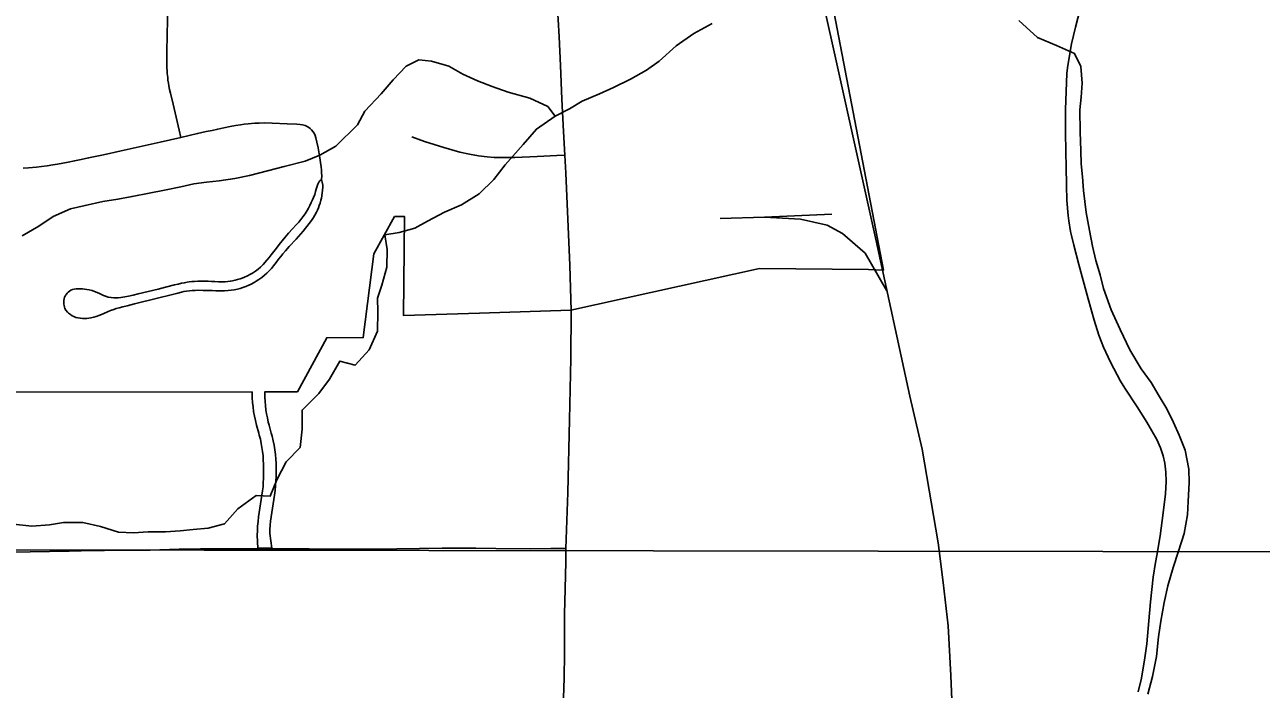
# Model space of a CAD drawing. Extents: x -38.1 to 35.9, y -2.7 to 28.5.
# Drawn here: x 9.259 to 10.189, y 18.773 to 19.273 of the extents above; entities that cross this region are included whole.
import ezdxf

# ---------------------------------------------------------------- set-up
doc = ezdxf.new("R2010")
doc.units = 0
for name, color, linetype in [('GM_X_City_Street', 7, 'Continuous'), ('GM_X_City_Street_Text', 7, 'Continuous'), ('GM_X_Corporation', 7, 'Continuous'), ('GM_X_Major_River_Text', 7, 'Continuous'), ('GM_X_Section', 7, 'Continuous'), ('GM_X_US_Route', 7, 'Continuous')]:
    doc.layers.add(name, color=color, linetype=linetype)

msp = doc.modelspace()

# ---------------------------------------------------------------- linework, layer by layer
at = {"layer": 'GM_X_City_Street'}
for points in [[(9.3762, 19.18821), (9.37494, 19.19359), (9.37033, 19.21316), (9.36844, 19.22138), (9.3677, 19.22433), (9.36713, 19.22688), (9.3668, 19.22886), (9.36647, 19.23116), (9.36623, 19.23337), (9.3659, 19.23625), (9.36573, 19.23839), (9.36565, 19.24037), (9.36557, 19.24348), (9.36565, 19.25359), (9.36573, 19.26404), (9.36606, 19.27752), (9.36637, 19.28725), (9.36623, 19.30119), (9.36598, 19.33391), (9.36671, 19.38173)], [(9.25746, 19.16499), (9.26149, 19.16524), (9.26469, 19.16548), (9.26765, 19.16581), (9.27144, 19.1663), (9.27563, 19.16688), (9.2799, 19.16753), (9.28343, 19.16811), (9.2873, 19.16876), (9.29133, 19.1695), (9.29618, 19.17049), (9.30127, 19.17156), (9.30678, 19.17271), (9.31804, 19.17518), (9.33134, 19.17812), (9.36054, 19.18463), (9.3762, 19.18821), (9.38874, 19.19105), (9.39523, 19.19253), (9.39975, 19.19351), (9.40394, 19.19442), (9.40855, 19.1954), (9.41332, 19.19638), (9.41726, 19.19712), (9.42096, 19.1977), (9.42384, 19.19811), (9.42663, 19.19844), (9.42926, 19.19869), (9.43165, 19.19885), (9.43502, 19.19902), (9.43871, 19.1991), (9.44472, 19.19902), (9.45598, 19.19852), (9.46338, 19.19803), (9.46576, 19.19778), (9.46765, 19.19754), (9.46954, 19.19704), (9.47102, 19.19647), (9.47234, 19.19573), (9.47346, 19.19488), (9.47447, 19.19392), (9.47546, 19.19269), (9.47627, 19.19137), (9.47702, 19.18956), (9.4776, 19.18775), (9.47842, 19.18455), (9.47933, 19.18044), (9.48064, 19.17288), (9.48114, 19.16942), (9.48155, 19.16614), (9.48179, 19.16366), (9.48196, 19.16145), (9.48204, 19.15923), (9.48196, 19.15651)], [(9.54972, 19.18869), (9.55927, 19.18511), (9.57384, 19.18048), (9.5858, 19.17721), (9.59322, 19.17547), (9.59998, 19.17441), (9.60634, 19.17364), (9.61184, 19.17306), (9.61685, 19.17297), (9.62737, 19.17316), (9.64415, 19.17393), (9.65892, 19.17461), (9.66492, 19.17488)], [(9.48196, 19.15651), (9.48072, 19.15544), (9.4799, 19.15446), (9.47924, 19.15314), (9.47858, 19.15142), (9.47792, 19.14936), (9.47743, 19.14747), (9.47677, 19.14525), (9.47595, 19.14303), (9.47521, 19.14131), (9.47423, 19.13917), (9.47308, 19.13686), (9.47217, 19.13506), (9.47102, 19.13317), (9.46954, 19.13079), (9.46798, 19.12848), (9.46641, 19.12642), (9.46477, 19.12446), (9.4628, 19.12232), (9.46009, 19.11936), (9.45713, 19.11607), (9.45466, 19.11319), (9.45242, 19.11049), (9.45006, 19.1076), (9.448, 19.10498), (9.44603, 19.10242), (9.44406, 19.09987), (9.4425, 19.09782), (9.44091, 19.09582), (9.43801, 19.09257), (9.43592, 19.09058), (9.43428, 19.08919), (9.4323, 19.08771), (9.43, 19.08615), (9.42811, 19.08508), (9.42614, 19.08409), (9.42392, 19.08311), (9.42219, 19.08245), (9.42063, 19.08187), (9.41874, 19.0813), (9.4171, 19.0808), (9.41488, 19.08031), (9.41323, 19.07998), (9.4115, 19.07974), (9.40953, 19.07957), (9.40723, 19.07949), (9.40452, 19.07957), (9.40164, 19.07974), (9.3991, 19.0799), (9.39679, 19.08006), (9.39424, 19.08015), (9.39145, 19.08015), (9.3889, 19.08006), (9.38635, 19.0799), (9.38438, 19.07974), (9.38241, 19.07949), (9.38077, 19.07924), (9.37887, 19.07891), (9.37665, 19.0785), (9.37418, 19.07793), (9.37148, 19.07727), (9.36457, 19.07555), (9.35898, 19.07415), (9.3515, 19.07225), (9.34402, 19.07045), (9.34032, 19.06954), (9.3367, 19.06872), (9.3339, 19.06818), (9.33103, 19.06774), (9.32905, 19.06757), (9.32774, 19.06761), (9.32577, 19.06757), (9.32363, 19.06774), (9.32158, 19.06815), (9.3196, 19.06872), (9.31796, 19.06938), (9.31509, 19.07069), (9.31327, 19.07151), (9.31109, 19.07241), (9.30933, 19.07299), (9.30711, 19.07357), (9.30538, 19.0739), (9.30366, 19.07415), (9.30218, 19.07431), (9.30061, 19.07439), (9.29889, 19.07439), (9.29741, 19.07431), (9.29601, 19.07415), (9.29461, 19.07382), (9.29338, 19.07324), (9.29231, 19.07258), (9.29133, 19.07179), (9.29054, 19.07106), (9.29006, 19.07042), (9.2896, 19.06979), (9.2891, 19.06882), (9.2887, 19.06798), (9.28837, 19.06708), (9.28804, 19.06535)], [(9.48196, 19.15651), (9.48245, 19.15462), (9.48278, 19.1524), (9.48278, 19.15067), (9.48269, 19.14842), (9.4822, 19.14434), (9.48187, 19.14262), (9.48146, 19.14097), (9.48079, 19.13869), (9.48023, 19.13694), (9.47959, 19.13517), (9.47891, 19.13357), (9.47809, 19.13185), (9.47694, 19.12979), (9.4759, 19.12802), (9.47439, 19.12577), (9.47274, 19.12342), (9.46807, 19.11761), (9.4628, 19.1117), (9.4577, 19.10609), (9.45475, 19.10283), (9.45276, 19.10053), (9.45129, 19.09864), (9.44965, 19.0965), (9.44785, 19.09413), (9.44587, 19.09149), (9.44422, 19.08952), (9.44241, 19.08762), (9.44069, 19.08598), (9.43896, 19.0845), (9.43691, 19.08285), (9.43477, 19.08129), (9.43288, 19.08006), (9.43115, 19.07907), (9.42901, 19.07792), (9.42713, 19.07702), (9.42499, 19.07611), (9.42285, 19.07529), (9.42071, 19.07463), (9.41866, 19.07406), (9.41619, 19.07356), (9.41405, 19.07324), (9.41183, 19.07299), (9.40888, 19.07274), (9.406, 19.07274), (9.40246, 19.07283), (9.39963, 19.07295), (9.39634, 19.07303), (9.39297, 19.07311), (9.38968, 19.0732), (9.38689, 19.07311), (9.38474, 19.07297), (9.38253, 19.07278), (9.38042, 19.07252), (9.3785, 19.07221), (9.37653, 19.0718), (9.3739, 19.07114), (9.36888, 19.0699), (9.35869, 19.06736), (9.34135, 19.063), (9.33847, 19.06226), (9.33567, 19.0616), (9.33263, 19.06086), (9.3298, 19.06014), (9.32762, 19.05947), (9.32564, 19.05881), (9.32326, 19.05791), (9.32096, 19.05692), (9.31825, 19.05569), (9.31529, 19.05445), (9.31258, 19.05355), (9.3106, 19.05297), (9.30855, 19.05248), (9.30695, 19.05225), (9.30542, 19.05207), (9.30387, 19.05195), (9.3023, 19.05198), (9.30066, 19.05215), (9.29885, 19.05248), (9.29725, 19.05285), (9.29577, 19.05343), (9.29445, 19.05408), (9.29305, 19.05499), (9.29165, 19.05605), (9.29081, 19.05678), (9.28964, 19.05823), (9.28898, 19.05947), (9.28857, 19.06053), (9.28832, 19.06168), (9.28816, 19.06284), (9.28808, 19.06407), (9.28804, 19.06535)]]:
    msp.add_lwpolyline(points, dxfattribs=at)
at = {"layer": 'GM_X_City_Street_Text'}
for points in [[(9.66053, 19.26378), (9.65979, 19.27696), (9.65895, 19.29107)], [(10.09597, 18.77121), (10.09835, 18.78153), (10.10094, 18.79686), (10.10238, 18.80733), (10.10408, 18.82466), (10.1053, 18.83889), (10.10731, 18.85737), (10.10895, 18.86839), (10.1099, 18.87389), (10.11238, 18.88859), (10.11479, 18.90582), (10.11654, 18.92006), (10.11703, 18.92944), (10.11684, 18.93635), (10.11594, 18.94321), (10.11473, 18.94876), (10.11277, 18.95476), (10.10989, 18.96107), (10.10236, 18.974), (10.09514, 18.98566), (10.08595, 18.99965), (10.08279, 19.00496), (10.07515, 19.01913), (10.06995, 19.03036), (10.06637, 19.03956), (10.06286, 19.05077), (10.05829, 19.0669), (10.05455, 19.08069), (10.05123, 19.09264), (10.04751, 19.10703), (10.04551, 19.11543), (10.04513, 19.11755), (10.04393, 19.12549), (10.04344, 19.12954), (10.04238, 19.14079), (10.04202, 19.15237), (10.0418, 19.16603), (10.04154, 19.17719), (10.04121, 19.19253), (10.04121, 19.2092), (10.04242, 19.23623), (10.04284, 19.24047), (10.04337, 19.24371), (10.0458, 19.25863), (10.04886, 19.27121), (10.05381, 19.29031)], [(9.66492, 19.17488), (9.6639, 19.19251), (9.66255, 19.21687), (9.6616, 19.24224), (9.66053, 19.26378)], [(9.66962, 19.05783), (9.66866, 19.09222), (9.66571, 19.16128), (9.66492, 19.17488)], [(9.66558, 18.87894), (9.66707, 18.92122), (9.66837, 18.97587), (9.66945, 19.022), (9.66962, 19.05783)], [(9.63389, 18.32921), (9.63448, 18.33514), (9.63799, 18.36973), (9.64204, 18.41114), (9.64465, 18.44085), (9.64851, 18.48041), (9.65201, 18.52125), (9.65529, 18.56274), (9.6587, 18.60547), (9.66003, 18.62093), (9.66157, 18.64198), (9.66233, 18.65907), (9.66261, 18.67035), (9.66281, 18.68275), (9.6628, 18.69517), (9.663, 18.71505), (9.66307, 18.72623), (9.66336, 18.75171), (9.66438, 18.78148), (9.6645, 18.80006), (9.66456, 18.83051), (9.66476, 18.83858), (9.6655, 18.86905), (9.66558, 18.87894)]]:
    msp.add_lwpolyline(points, dxfattribs=at)
at = {"layer": 'GM_X_Corporation'}
for q in [(9.78168, 19.12709), (9.86552, 19.13038)]:
    msp.add_line((9.81497, 19.12832), q, dxfattribs=at)
for points in [[(9.79728, 17.85558), (9.8373, 18.04406), (9.90789, 18.38534), (9.93493, 18.51839), (9.94196, 18.55327), (9.9471, 18.58816), (9.95196, 18.62737), (9.95521, 18.6701), (9.9571, 18.7085), (9.95656, 18.74717), (9.95521, 18.78341), (9.95305, 18.821), (9.94926, 18.85345), (9.94547, 18.88319), (9.93358, 18.95377), (9.92438, 18.99353), (9.89883, 19.11035), (9.76114, 19.73076)], [(9.90702, 19.07287), (9.89059, 19.1012), (9.87374, 19.11599), (9.86223, 19.12216), (9.84209, 19.12668), (9.81497, 19.12832)]]:
    msp.add_lwpolyline(points, dxfattribs=at)
at = {"layer": 'GM_X_Major_River_Text'}
msp.add_line((9.43436, 18.87883), (9.44386, 18.87883), dxfattribs=at)
for points in [[(9.00977, 18.8779), (9.01902, 18.87772), (9.04015, 18.87762), (9.05938, 18.87783), (9.09154, 18.87757), (9.10455, 18.87732), (9.13123, 18.87663), (9.16288, 18.87634), (9.18025, 18.87657), (9.20011, 18.87648), (9.21936, 18.87618), (9.23723, 18.87632), (9.26293, 18.8766), (9.29219, 18.87715), (9.31017, 18.87748), (9.31885, 18.87751), (9.35304, 18.87782), (9.37478, 18.87845), (9.3909, 18.87868), (9.41326, 18.87867), (9.43436, 18.87883)], [(9.44386, 18.87883), (9.44479, 18.87883), (9.47272, 18.8788), (9.51862, 18.87865), (9.53848, 18.87885), (9.57258, 18.8794), (9.59798, 18.87934), (9.61285, 18.87911), (9.63891, 18.87872), (9.65444, 18.87899), (9.66558, 18.87894)]]:
    msp.add_lwpolyline(points, dxfattribs=at)
at = {"layer": 'GM_X_Section'}
for points in [[(10.06401, 19.09561), (10.06149, 19.10628), (10.05935, 19.11808), (10.05687, 19.13179), (10.05479, 19.14815), (10.05416, 19.15842), (10.05314, 19.16831), (10.05288, 19.17819), (10.0523, 19.19226), (10.05212, 19.20897), (10.05299, 19.21846), (10.05388, 19.22909), (10.0529, 19.24164), (10.04809, 19.25119), (10.03451, 19.25743), (10.02017, 19.26331), (10.00629, 19.27601)], [(9.77569, 19.27384), (9.76195, 19.26641), (9.74856, 19.25707), (9.7359, 19.24545), (9.72634, 19.23872), (9.71412, 19.23203), (9.70153, 19.22573), (9.69085, 19.22091), (9.67789, 19.21537), (9.66834, 19.20979), (9.65766, 19.20422), (9.64351, 19.19451), (9.6335, 19.18286), (9.62004, 19.16745), (9.61157, 19.15653), (9.60044, 19.14565), (9.58706, 19.13745), (9.57448, 19.1319), (9.56151, 19.12522), (9.55196, 19.12002), (9.54017, 19.11674), (9.52952, 19.11497), (9.53129, 19.10393), (9.53113, 19.09064), (9.52717, 19.07701), (9.52401, 19.06717), (9.52427, 19.05691), (9.52409, 19.04247), (9.51785, 19.02849), (9.50709, 19.01684), (9.49575, 19.02002), (9.488, 19.00644), (9.47991, 18.99552), (9.46724, 18.98313), (9.46745, 18.9687), (9.46576, 18.95504), (9.45539, 18.94415), (9.4484, 18.93055), (9.44332, 18.91846), (9.43271, 18.91897), (9.41893, 18.90888), (9.40893, 18.8976), (9.39676, 18.89433), (9.38537, 18.89333), (9.3755, 18.89231), (9.36449, 18.89168), (9.3516, 18.89146), (9.34059, 18.89083), (9.32922, 18.89135), (9.31562, 18.8957), (9.30238, 18.89852), (9.28797, 18.89869), (9.27733, 18.89692), (9.26405, 18.89594), (9.25041, 18.89725)], [(9.65766, 19.20422), (9.65206, 19.21151), (9.63848, 19.21775), (9.62223, 19.22212), (9.61014, 19.22645), (9.5992, 19.23076), (9.58826, 19.23583), (9.57772, 19.24166), (9.56449, 19.24562), (9.55502, 19.24649), (9.54548, 19.24167), (9.53588, 19.23153), (9.52665, 19.221), (9.51435, 19.20785), (9.50892, 19.19766), (9.49279, 19.18152), (9.48058, 19.17483), (9.46952, 19.17041), (9.45393, 19.16642), (9.44137, 19.16315), (9.42768, 19.15952), (9.41665, 19.15737), (9.40487, 19.15561), (9.39538, 19.15459), (9.38588, 19.15319), (9.376, 19.15102), (9.36383, 19.14852), (9.35243, 19.14637), (9.3395, 19.14387), (9.32886, 19.14172), (9.31746, 19.13996), (9.30415, 19.13708), (9.29313, 19.13456), (9.28016, 19.12864), (9.26945, 19.12155), (9.25685, 19.1141)], [(10.10325, 18.7695), (10.10682, 18.78276), (10.10966, 18.79792), (10.11136, 18.81272), (10.11302, 18.82448), (10.11547, 18.83851), (10.11827, 18.85101), (10.12224, 18.86465), (10.12618, 18.87714), (10.13052, 18.89038), (10.13296, 18.90441), (10.13346, 18.91429), (10.1344, 18.92872), (10.13414, 18.9386), (10.13128, 18.95307), (10.12687, 18.96415), (10.12243, 18.9737), (10.11763, 18.98402), (10.11168, 18.99359), (10.10574, 19.00392), (10.09828, 19.01427), (10.08973, 19.02843), (10.08234, 19.04371), (10.07569, 19.05861), (10.06982, 19.07464), (10.06729, 19.08493), (10.06401, 19.09561)]]:
    msp.add_lwpolyline(points, dxfattribs=at)
at = {"layer": 'GM_X_US_Route'}
for points in [[(10.24023, 19.73076), (9.23445, 19.73076), (9.22458, 18.87797), (10.23841, 18.87642)], [(9.22458, 18.87797), (10.23841, 18.87642), (10.21561, 17.8613), (9.2136, 17.86695)]]:
    msp.add_lwpolyline(points, close=True, dxfattribs=at)
msp.add_lwpolyline([(9.23086, 18.99668), (9.42972, 18.99674), (9.42971, 18.9961), (9.42983, 18.99242), (9.43006, 18.98895), (9.4304, 18.9855), (9.43088, 18.98206), (9.43147, 18.97864), (9.43218, 18.97525), (9.433, 18.9719), (9.43466, 18.96589), (9.43513, 18.96422), (9.4359, 18.96117), (9.43657, 18.9581), (9.43713, 18.95501), (9.43758, 18.9519), (9.43791, 18.94878), (9.43815, 18.94565), (9.43826, 18.94251), (9.43828, 18.93937), (9.43828, 18.93433), (9.43826, 18.93171), (9.43815, 18.92857), (9.43792, 18.92544), (9.43758, 18.92232), (9.43713, 18.91921), (9.43461, 18.90276), (9.43417, 18.89932), (9.43385, 18.89587), (9.43365, 18.8924), (9.43357, 18.88908), (9.43413, 18.87936), (9.44456, 18.87936), (9.44305, 18.89026), (9.44314, 18.8934), (9.44335, 18.89653), (9.44366, 18.89966), (9.44408, 18.90277), (9.4466, 18.91922), (9.44707, 18.92266), (9.44741, 18.92611), (9.44764, 18.92957), (9.44774, 18.93304), (9.44775, 18.93434), (9.44775, 18.93938), (9.44768, 18.94285), (9.4475, 18.94631), (9.44719, 18.94977), (9.44677, 18.95322), (9.44622, 18.95664), (9.44556, 18.96005), (9.44478, 18.96343), (9.44413, 18.96589), (9.44247, 18.9719), (9.44188, 18.97413), (9.44117, 18.97719), (9.44057, 18.98027), (9.44007, 18.98337), (9.43969, 18.98649), (9.43941, 18.98962), (9.43925, 18.99276), (9.43919, 18.99589), (9.43919, 18.99674), (9.46381, 18.99676), (9.48581, 19.03747), (9.51326, 19.03763), (9.52115, 19.10058), (9.53683, 19.12859), (9.54429, 19.12877), (9.54356, 19.05422), (9.60062, 19.056), (9.66938, 19.05816), (9.81114, 19.0895), (9.89315, 19.08896), (9.9044, 19.08824), (9.84682, 19.38885)], dxfattribs=at)

doc.saveas('drawing.dxf')
